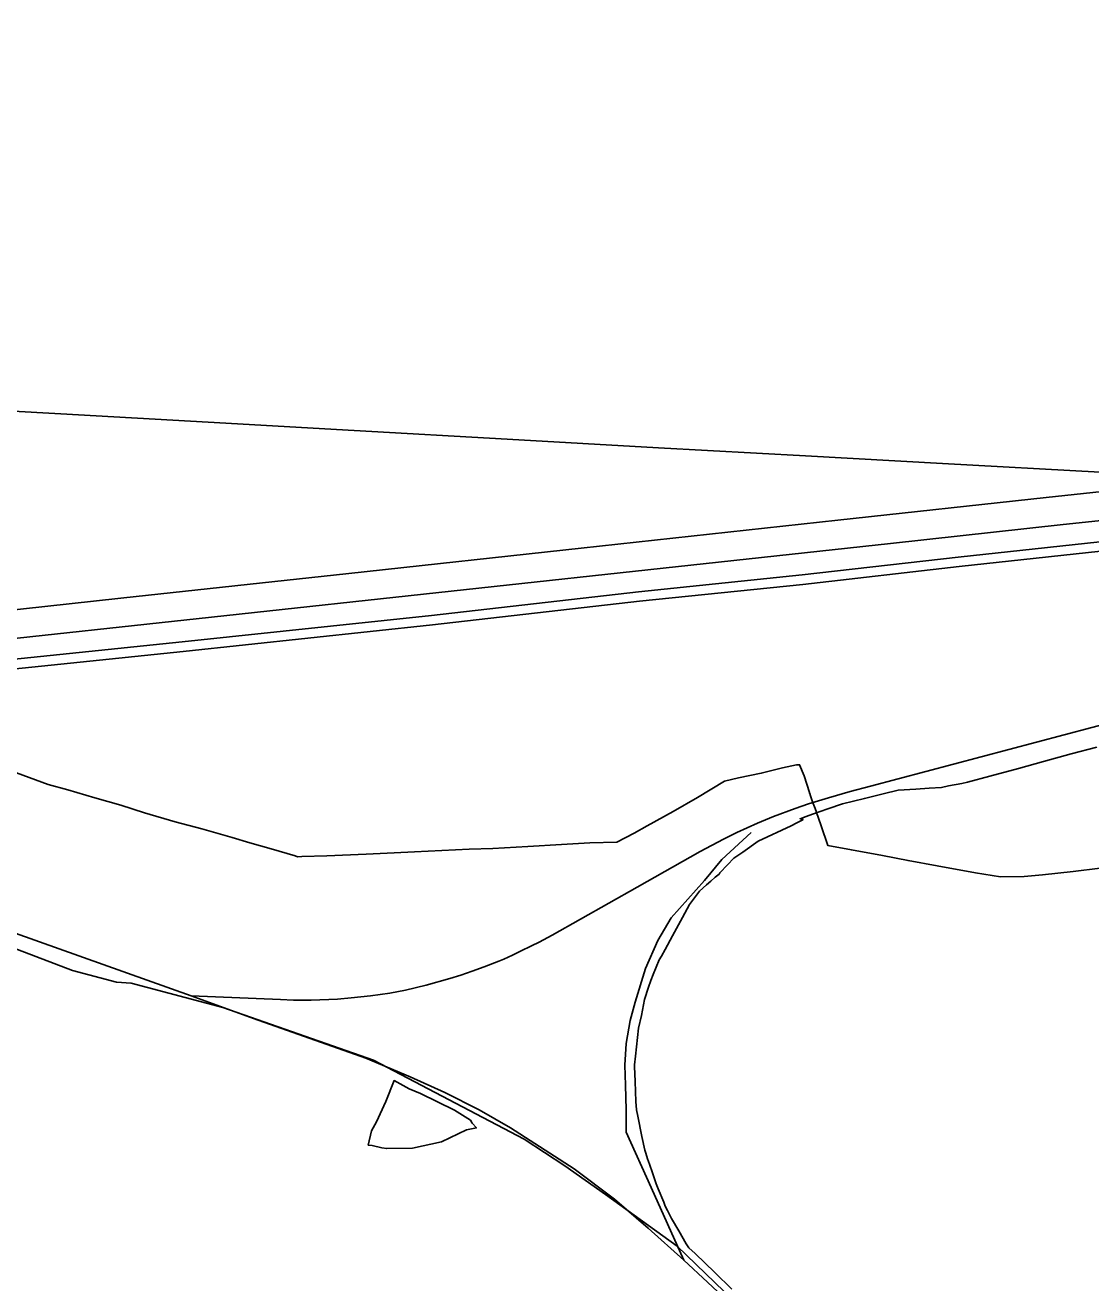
# Model space of a CAD drawing. Extents: x -789162 to -606354, y -1062736 to -945481.
# Drawn here: x -724330 to -722652, y -981952 to -979971 of the extents above; entities that cross this region are included whole.
import ezdxf

# ---------------------------------------------------------------- set-up
doc = ezdxf.new("R2010")
doc.units = 0
for name, color, linetype in [('_SIRSI VZTAHY CHKO HRANICE', 7, 'Continuous'), ('_SIRSI VZTAHY_ELEKTRICKE VEDENI VN 110 kV S', 7, 'Continuous'), ('_SIRSI VZTAHY_ELEKTRICKE VEDENI VN 220 kV S', 7, 'Continuous'), ('_SIRSI VZTAHY_ELEKTRICKE VEDENI VN 400 kV N', 7, 'Continuous'), ('_SIRSI VZTAHY_ELEKTRICKE VEDENI VN 400 kV S', 7, 'Continuous'), ('_SIRSI VZTAHY_OP vodnich zdroju II stupne', 7, 'Continuous'), ('_SIRSI VZTAHY_VTL PLYNOVOD', 7, 'Continuous'), ('_SIRSI VZTAHY_ZELEZNICE STAV', 7, 'Continuous')]:
    doc.layers.add(name, color=color, linetype=linetype)

msp = doc.modelspace()

# ---------------------------------------------------------------- linework, layer by layer
at = {"layer": '_SIRSI VZTAHY CHKO HRANICE'}
msp.add_lwpolyline([(-722643, -981108.6), (-722683.3, -981119), (-722727, -981131.1), (-722766.2, -981142.1), (-722811.3, -981154.4), (-722846.8, -981163.7), (-722855.4, -981165.6), (-722876.3, -981169.6), (-722887.7, -981171.8), (-722906.8, -981173.1), (-722928.1, -981174.5), (-722955.7, -981176.2), (-722979.6, -981182), (-723009, -981189.1), (-723043.5, -981197.6), (-723066.3, -981205.6), (-723090.8, -981214.1), (-723100.5, -981217.6), (-723110.3, -981221.3), (-723105.6, -981222.5), (-723105.9, -981222.9), (-723115.1, -981227.8), (-723124.5, -981232.5), (-723176.2, -981256.6), (-723200.4, -981273.8), (-723214.6, -981283.6), (-723224.5, -981293.9), (-723236.7, -981306.2), (-723237.7, -981308.6), (-723244.1, -981313.2), (-723250.9, -981319.5), (-723257.5, -981325.4), (-723268.4, -981335.4), (-723284.3, -981356.3), (-723295.5, -981376.9), (-723311.2, -981405.9), (-723322.8, -981427.5), (-723328.4, -981437.7), (-723332, -981443.3), (-723341.7, -981466.8), (-723345.3, -981476), (-723349, -981486.7), (-723355.3, -981506.1), (-723360.1, -981531.1), (-723364.4, -981551.4), (-723369.3, -981595.1), (-723371, -981608.7), (-723371.1, -981611.5), (-723370.1, -981635), (-723368.8, -981666.8), (-723367.9, -981680), (-723365.9, -981689.6), (-723359.2, -981721.6), (-723354.4, -981743.4), (-723353.3, -981748.2), (-723350.3, -981757.1), (-723347.4, -981765.4), (-723342.7, -981779.3), (-723336.9, -981796.5), (-723333.7, -981804.2), (-723325, -981825.2), (-723322.4, -981831.6), (-723319.2, -981838.3), (-723312.7, -981850.8), (-723301.3, -981870.7), (-723289.7, -981890.8), (-723285.6, -981897.1), (-723275.2, -981906.1), (-723244.4, -981936), (-723217.5, -981962.5)], dxfattribs=at)
at = {"layer": '_SIRSI VZTAHY_ELEKTRICKE VEDENI VN 110 kV S'}
for points in [[(-726523.5, -980065.6), (-726353.7, -980203), (-726153.9, -980364.6), (-726003.6, -980486.4), (-725755.8, -980500.3), (-725579.3, -980509.9), (-725358.3, -980522.5), (-725149.5, -980534.2), (-724935.2, -980546.3), (-724725.6, -980558), (-724273.9, -980583.6), (-724042.2, -980596.6), (-723812.5, -980609.5), (-723571.6, -980623.1), (-723333, -980636.7), (-723101.6, -980649.5), (-722885.8, -980661.5), (-722637.8, -980675.4)], [(-725890.9, -981045.2), (-725593.2, -981043), (-725247.6, -981040.8), (-724985.2, -981039.1), (-724721.7, -981008.6), (-724453.5, -980981), (-724083.2, -980942.7), (-723690.4, -980901), (-723364.7, -980863.7), (-723107.2, -980837.1), (-722861.4, -980808.9), (-722439.3, -980763.2)], [(-725892.1, -981060.2), (-725593, -981058), (-725247.2, -981055.8), (-724984.4, -981054.1), (-724720.2, -981023.6), (-724452, -980995.9), (-724081.7, -980957.6), (-723688.9, -980916), (-723363.2, -980878.7), (-723105.7, -980852), (-722859.9, -980823.8), (-722437.7, -980778.1)]]:
    msp.add_lwpolyline(points, dxfattribs=at)
at = {"layer": '_SIRSI VZTAHY_ELEKTRICKE VEDENI VN 220 kV S'}
msp.add_lwpolyline([(-728906.8, -981066.1), (-728544.1, -981130.6), (-728153.3, -981200), (-727802.5, -981138.1), (-727377.9, -981063.2), (-727189.6, -981030.1), (-726881.1, -980975.6), (-726483.7, -980972.3), (-726113.1, -980969.3), (-725789.1, -980966.7), (-725345.9, -980962.9), (-724967.5, -980959.7), (-724568.2, -980916.5), (-724179.6, -980874), (-723820.9, -980835), (-723454.7, -980795.1), (-723050.7, -980751.1), (-722722.8, -980715.4), (-722389.9, -980679.3)], dxfattribs=at)
at = {"layer": '_SIRSI VZTAHY_ELEKTRICKE VEDENI VN 400 kV N'}
msp.add_lwpolyline([(-728939.9, -981454.6), (-728713.8, -981378.8), (-728496.7, -981306), (-728138.4, -981242.9), (-727825.1, -981186.9), (-727588.2, -981145.9), (-727311.6, -981097.7), (-727133.9, -981066.7), (-726865.9, -981020.5), (-726582.4, -981018.2), (-726237.7, -981055.7), (-725883.8, -981012.8), (-725627.5, -981011), (-725276.9, -981008.2), (-724987.5, -981006.1), (-724716, -980977.1), (-724425.4, -980945.8), (-724037, -980903.7), (-723659.4, -980862.8), (-723282.2, -980821.9), (-722967.8, -980787.4), (-722695.8, -980757.5), (-722415.5, -980728.3)], dxfattribs=at)
at = {"layer": '_SIRSI VZTAHY_ELEKTRICKE VEDENI VN 400 kV S'}
msp.add_lwpolyline([(-728939.9, -981454.6), (-728713.8, -981378.8), (-728496.7, -981306), (-728138.4, -981242.9), (-727825.1, -981186.9), (-727588.2, -981145.9), (-727311.6, -981097.7), (-727133.9, -981066.7), (-726865.9, -981020.5), (-726582.4, -981018.2), (-726237.7, -981055.7), (-725883.8, -981012.8), (-725627.5, -981011), (-725276.9, -981008.2), (-724987.5, -981006.1), (-724716, -980977.1), (-724425.4, -980945.8), (-724037, -980903.7), (-723659.4, -980862.8), (-723282.2, -980821.9), (-722967.8, -980787.4), (-722695.8, -980757.5), (-722415.5, -980728.3)], dxfattribs=at)
at = {"layer": '_SIRSI VZTAHY_OP vodnich zdroju II stupne'}
msp.add_lwpolyline([(-724400.7, -981405.2), (-724255.6, -981460.2), (-724186.4, -981478.8), (-724163.2, -981480.1), (-724018.9, -981518.4), (-723782, -981601.8), (-723544.8, -981726), (-723480.7, -981768.3), (-723416.7, -981813.3), (-723304, -981894.6), (-723140.3, -982052.2)], dxfattribs=at)
msp.add_lwpolyline([(-723790.3, -981735.5), (-723784.9, -981712.8), (-723777.4, -981698.8), (-723762.4, -981666.7), (-723749.5, -981633.7), (-723725.7, -981646.7), (-723707.7, -981654.1), (-723654.1, -981680.5), (-723629.2, -981696.3), (-723626.4, -981701), (-723619.8, -981708.2), (-723635.4, -981711.1), (-723674.9, -981730), (-723720.7, -981740.3), (-723760.9, -981741), (-723768.6, -981739.6), (-723783.8, -981736.1)], close=True, dxfattribs=at)
at = {"layer": '_SIRSI VZTAHY_VTL PLYNOVOD'}
msp.add_lwpolyline([(-722637.6, -981299.1), (-722680.2, -981304.3), (-722728.5, -981309.6), (-722757.3, -981312.4), (-722757.3, -981312.4), (-722794.8, -981312.6), (-722833.9, -981306.3), (-722894.4, -981295.2), (-722940.2, -981287.2), (-722980.7, -981279.4), (-723029.3, -981270.3), (-723066.6, -981263.2), (-723076.8, -981232.4), (-723085, -981209.7), (-723085.1, -981209.3), (-723087.6, -981202.3), (-723090.8, -981194.6), (-723094.4, -981183.6), (-723094.5, -981183.2), (-723095.4, -981180.4), (-723095.6, -981179.9), (-723104, -981153.9), (-723110.9, -981136.3), (-723115.9, -981136.4), (-723137.7, -981141.3), (-723171.3, -981149.5), (-723207, -981157), (-723229, -981162.2), (-723271.6, -981187.6), (-723309.9, -981209.8), (-723351, -981232.6), (-723371.2, -981244.2), (-723399, -981257.9), (-723441.1, -981259.2), (-723485.9, -981261.7), (-723538.7, -981265.2), (-723594.2, -981267.9), (-723631.1, -981269.3), (-723674.4, -981271.1), (-723717.3, -981273.2), (-723749.3, -981275.1), (-723793.2, -981277.2), (-723855.4, -981279.6), (-723894.8, -981280.9), (-723901.4, -981281), (-723905.1, -981279.8), (-723943.2, -981268.5), (-723976.8, -981259), (-724004.5, -981251), (-724052.2, -981237.2), (-724094.2, -981225.9), (-724142.3, -981211.7), (-724179.9, -981200.1), (-724220.7, -981188.2), (-724263.2, -981175.7), (-724293.9, -981167.2), (-724344, -981149)], dxfattribs=at)
at = {"layer": '_SIRSI VZTAHY_ZELEZNICE STAV'}
msp.add_line((-721982.4, -980899.9), (-722999.1, -981169.7), dxfattribs=at)
for points in [[(-724068.7, -981500.2), (-724970.1, -981179.2), (-725034.8, -981146.8), (-725095.1, -981106.3), (-725151.8, -981059.6), (-725180.4, -981023.5), (-725245.7, -980943.8), (-725391.9, -980765.1), (-725598.5, -980500.4), (-725744.1, -980318.6), (-725865.5, -980177.3), (-725950.1, -980025.9), (-725971.3, -979971)], [(-724068.7, -981500.2), (-723928.2, -981506.1), (-723907.7, -981507), (-723880.2, -981507.1), (-723838.5, -981505.4), (-723817.2, -981503.6), (-723786.8, -981500.1), (-723756.3, -981495.8), (-723731.3, -981491.1), (-723698.7, -981483.2), (-723661.9, -981473.1), (-723644.5, -981467.9), (-723626.7, -981461.6), (-723607.5, -981454.6), (-723584.7, -981445.7), (-723576.5, -981442.3), (-723563.1, -981436.2), (-723550.4, -981430.1), (-723533.3, -981421.7), (-723521, -981415.5), (-723500.4, -981404.6), (-723366.8, -981328.8), (-723267.6, -981272.6), (-723230.9, -981253.6), (-723209.6, -981243), (-723177.2, -981228.1), (-723151.9, -981217.8), (-723118, -981204.9), (-723097.2, -981198), (-723065.5, -981188.1), (-723031.6, -981178.5), (-722999.1, -981169.7)], [(-723293.4, -981916.8), (-723344.7, -981802.3), (-723383.9, -981715.1), (-723384, -981680.1), (-723385.3, -981640.8), (-723385.9, -981609.7), (-723384, -981575.5), (-723377.8, -981539.3), (-723369.7, -981510.1), (-723353.5, -981457.1), (-723334.2, -981412.9), (-723313.1, -981377.4), (-723260.8, -981318.3), (-723233.4, -981285.3), (-723187.4, -981242.9)], [(-723190.9, -982012.2), (-723256, -981951.4), (-723293.4, -981916.8), (-723349.3, -981866.2), (-723402.3, -981820.8), (-723465.9, -981772.8), (-723566.3, -981708.2), (-723615.5, -981680.1), (-723669.5, -981652.4), (-723723.9, -981627.9), (-723793.9, -981598.2), (-723970.9, -981536.2), (-724068.7, -981500.2)]]:
    msp.add_lwpolyline(points, dxfattribs=at)

doc.saveas('drawing.dxf')
